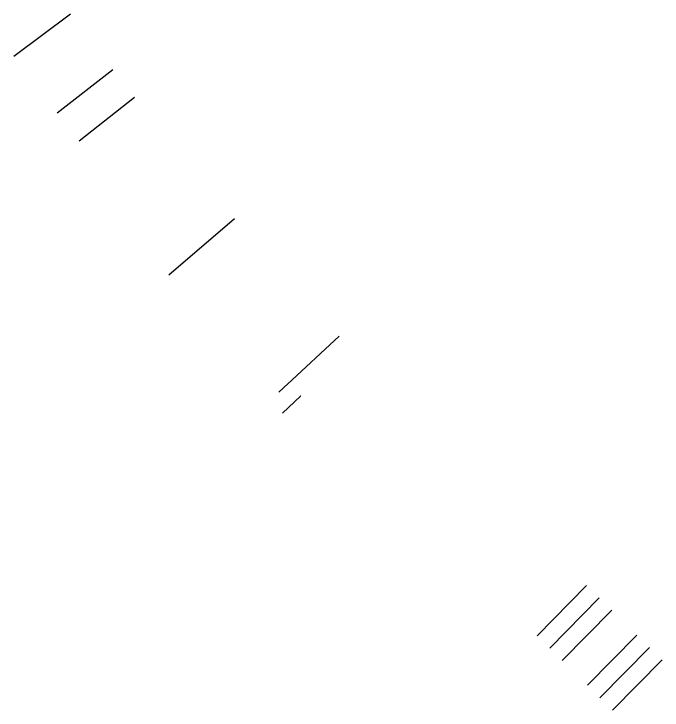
# Model space of a CAD drawing. Extents: x -3833 to 1267678, y -522 to 773248.
# Drawn here: x 1265842 to 1267678, y 771276 to 773248 of the extents above; entities that cross this region are included whole.
import ezdxf

# ---------------------------------------------------------------- set-up
doc = ezdxf.new("R2010")
doc.units = 0
doc.layers.add('Scratch_Level_3', color=7, linetype='Continuous')
doc.layers.add('Scratch_Level_5', color=7, linetype='Continuous')

msp = doc.modelspace()

# ---------------------------------------------------------------- linework, layer by layer
at = {"layer": 'Scratch_Level_3'}
for p, q in [((1265842, 773128.3), (1266001.9, 773248.4)), ((1265964.3, 772968), (1266122.2, 773090.7)), ((1266026.5, 772888.6), (1266183.4, 773012.6)), ((1266281.3, 772509.3), (1266466.8, 772668.3)), ((1266617.1, 772199.4), (1266763.7, 772335.4)), ((1267324.4, 771486.3), (1267464.7, 771628.7)), ((1267360, 771451.2), (1267500.4, 771593.6)), ((1267395.6, 771416.1), (1267536, 771558.5)), ((1267466.8, 771345.9), (1267607.2, 771488.4)), ((1267502.5, 771310.8), (1267642.8, 771453.3)), ((1267538.1, 771275.7), (1267678.4, 771418.2))]:
    msp.add_line(p, q, dxfattribs=at)
at = {"layer": 'Scratch_Level_5'}
for points in [[(1266620, 772202.1), (1266619.1, 772201.2), (1266592.7, 772176.7)], [(1266654.5, 772165.3), (1266654, 772164.8), (1266602.8, 772116.9)]]:
    msp.add_lwpolyline(points, dxfattribs=at)

doc.saveas('drawing.dxf')
